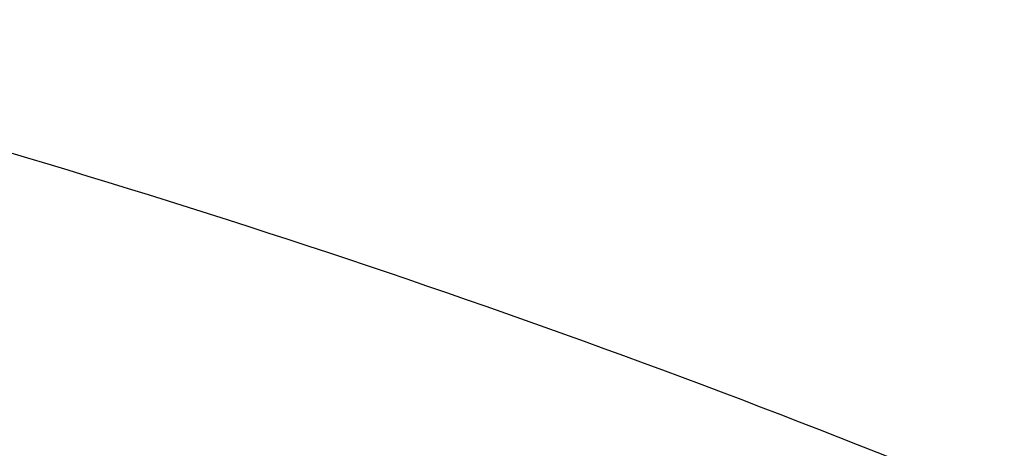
# Model space of a CAD drawing. Header units: millimetres. Extents: x 0 to 290, y -65 to 65.
# Tile 961 of 1056: x 228.596 to 230.415, y -2.437 to -1.645. Entities that reach past the tile are written whole.
import ezdxf

# ---------------------------------------------------------------- set-up
doc = ezdxf.new("R2010")
doc.units = ezdxf.units.MM
doc.layers.add('Layer 01', color=7, linetype='Continuous', true_color=0x000000)

# ---------------------------------------------------------------- blocks, each defined once
blk = doc.blocks.new('Block 01')
at = {"layer": 'Layer 01'}
blk.add_open_spline([(230.5, -2.5754, -60.4511), (229.7436, -2.2588, -60.4646), (228.9645, -1.9914, -60.4736), (227.7614, -1.6646, -60.4832), (227.3565, -1.5688, -60.4857), (226.5466, -1.4043, -60.4897), (226.1405, -1.3353, -60.4912), (224.9187, -1.1673, -60.4948), (224.0996, -1.1068, -60.4958), (222.864, -1.0938, -60.4961), (222.451, -1.1023, -60.4959), (221.6226, -1.146, -60.4951), (221.207, -1.1812, -60.4944), (219.151, -1.4218, -60.4896), (217.5536, -1.817, -60.4818), (215.2331, -2.7332, -60.445), (214.4842, -3.089, -60.4284), (213.0487, -3.8965, -60.3817), (212.3599, -4.3489, -60.3516), (211.7021, -4.8532, -60.311)], degree=3, knots=[-19.837256, -19.837256, -19.837256, -19.837256, -17.357599, -17.357599, -16.117771, -16.117771, -14.877942, -14.877942, -12.398285, -12.398285, -11.158457, -11.158457, -9.918628, -9.918628, -4.959314, -4.959314, -2.479657, -2.479657, 0, 0, 0, 0], dxfattribs=at)

msp = doc.modelspace()

# ---------------------------------------------------------------- linework, layer by layer
at = {"layer": 'Layer 01', "extrusion": (-3.9443e-31, 2.96059e-15, -1)}
msp.add_arc((-223.5, -18.5, 85.6), 16.8, 90, 270, dxfattribs=at)
at = {"layer": 'Layer 01'}
for centre in [(223.5, -18.5, -87), (223.5, -18.5, -68.4), (223.5, -18.5, -67.7)]:
    msp.add_arc(centre, 16.8, 270, 90, dxfattribs=at)
at = {"layer": 'Layer 01', "extrusion": (-3.9443e-31, 2.53765e-15, -1)}
msp.add_arc((-223.5, -18.5, 67), 16.8, 90, 270, dxfattribs=at)
at = {"layer": 'Layer 01', "extrusion": (0, 0, -1)}
msp.add_arc((-223.5, -18.5, 86.3), 16.8, 90, 270, dxfattribs=at)

# ---------------------------------------------------------------- block references
at = {"layer": 'Layer 01'}
msp.add_blockref('Block 01', (0, 0), dxfattribs=at)

doc.saveas('drawing.dxf')
